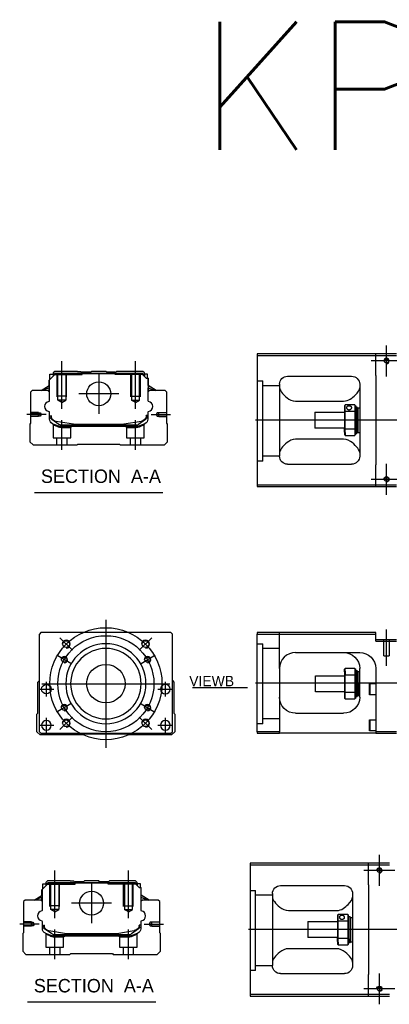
# Model space of a CAD drawing. Header units: millimetres. Extents: x -386 to 3135, y -1989 to 860.
# Tile 548 of 596: x 1393 to 1624, y -435 to 181. Entities that reach past the tile are written whole.
import ezdxf
from ezdxf.lldxf.tags import DXFTag

# ---------------------------------------------------------------- set-up
doc = ezdxf.new("R2010")
doc.units = ezdxf.units.MM
doc.layers.get('0').update_dxf_attribs({"linetype": 'CONTINUOUS'})
doc.styles.add('CHN', font='txt')
doc.styles.add('DIM-7', font='SIMPLEX.shx', dxfattribs={"width": 0.7, "bigfont": 'chineset.shx'})
doc.styles.get("Standard").update_dxf_attribs({"font": 'txt.shx', "height": 0.5})
tags = doc.linetypes.add('DASHED', pattern=[25.72, 12.86, -12.86]).pattern_tags.tags
tags[6:7] = [DXFTag(74, 4), DXFTag(75, 0), DXFTag(340, '0'), DXFTag(46, 0.0), DXFTag(50, 0.0), DXFTag(44, 0.0), DXFTag(45, 0.0)]
tags[4:5] = [DXFTag(74, 4), DXFTag(75, 0), DXFTag(340, '0'), DXFTag(46, 0.0), DXFTag(50, 0.0), DXFTag(44, 0.0), DXFTag(45, 0.0)]
doc.dimstyles.new('CNS', dxfattribs={"dimtxt": 3.5, "dimasz": 2.5, "dimexe": 1, "dimexo": 1, "dimgap": 1, "dimtad": 1, "dimdsep": 46, "dimtxsty": 'DIM-7', "dimcen": 0.09, "dimclrd": 4, "dimclre": 4, "dimclrt": 1, "dimadec": 0, "dimazin": 0, "dimtfac": 1, "dimtmove": 0, "dimatfit": 3, "dimfxl": 0, "dimtvp": 0.971429, "dimtolj": 1, "dimarcsym": 0})

msp = doc.modelspace()

# ---------------------------------------------------------------- linework, layer by layer
at = {"ltscale": 0.2}
for p, q in [((1622, -42.2), (1622, -22.9)), ((1419.36, -62.44), (1419.36, -32.62)), ((1465.36, -62.44), (1465.36, -32.62)), ((1631.65, -32.55), (1612.35, -32.55)), ((1442.36, -40.55), (1442.36, -65.5)), ((1454.84, -53.03), (1429.89, -53.03)), ((1409.64, -66.03), (1397.5, -66.03)), ((1475.08, -66.03), (1487.23, -66.03)), ((1419.41, -88.03), (1419.41, -69.53)), ((1465.31, -88.03), (1465.31, -69.53)), ((1622, -116.2), (1622, -96.9)), ((1631.65, -106.55), (1612.35, -106.55)), ((1622, -223.11), (1622, -200.28)), ((1425.98, -213.34), (1418.2, -205.56)), ((1467.7, -213.34), (1475.47, -205.56)), ((1425.98, -255.06), (1418.2, -262.83)), ((1467.7, -255.06), (1475.47, -262.83)), ((1617.56, -360.55), (1617.56, -341.25)), ((1414.92, -380.8), (1414.92, -350.97)), ((1460.92, -380.8), (1460.92, -350.97)), ((1627.21, -350.9), (1607.91, -350.9)), ((1437.92, -358.91), (1437.92, -383.86)), ((1450.4, -371.38), (1425.45, -371.38)), ((1405.2, -384.38), (1393.06, -384.38)), ((1470.64, -384.38), (1482.79, -384.38)), ((1414.97, -406.38), (1414.97, -387.88)), ((1460.87, -406.38), (1460.87, -387.88)), ((1617.56, -434.55), (1617.56, -415.25)), ((1627.21, -424.9), (1607.91, -424.9))]:
    msp.add_line(p, q, dxfattribs=at)
at = {"linetype": 'Continuous'}
for p, q in [((1615.25, -28.05), (1541.25, -28.05)), ((1541.25, -28.05), (1541.25, -110.05)), ((1541.25, -29.05), (1615.25, -29.05)), ((1615.25, -29.05), (1615.25, -28.05)), ((1628.25, -28.05), (1615.25, -28.05)), ((1615.25, -29.05), (1628.25, -29.05)), ((1615.25, -41.55), (1615.25, -29.05)), ((1411.48, -44.48), (1415.38, -40.58)), ((1411.88, -40.88), (1413.88, -40.88)), ((1411.88, -44.08), (1411.88, -40.88)), ((1414.88, -39.03), (1413.88, -40.03)), ((1413.88, -40.03), (1413.88, -40.88)), ((1413.88, -40.88), (1413.88, -42.08)), ((1414.38, -41.03), (1413.88, -41.03)), ((1414.38, -40.94), (1415.25, -40.08)), ((1414.38, -41.58), (1414.38, -40.94)), ((1414.61, -41.04), (1414.38, -40.94)), ((1414.61, -41.04), (1415.34, -40.31)), ((1414.61, -41.35), (1414.61, -41.04)), ((1429.06, -39.03), (1414.88, -39.03)), ((1415.25, -40.08), (1469.48, -40.08)), ((1415.34, -40.31), (1415.25, -40.08)), ((1415.34, -40.31), (1469.38, -40.31)), ((1469.34, -40.58), (1415.38, -40.58)), ((1429.06, -39.03), (1431.16, -39.03)), ((1431.16, -39.03), (1431.71, -39.58)), ((1431.71, -39.58), (1432.06, -39.58)), ((1437.36, -39.58), (1432.06, -39.58)), ((1432.06, -40.08), (1432.06, -39.58)), ((1437.36, -39.58), (1437.91, -39.03)), ((1446.81, -39.03), (1437.91, -39.03)), ((1447.36, -39.58), (1446.81, -39.03)), ((1452.66, -39.58), (1447.36, -39.58)), ((1452.66, -39.58), (1453.01, -39.58)), ((1452.66, -40.08), (1452.66, -39.58)), ((1453.01, -39.58), (1453.56, -39.03)), ((1453.01, -39.58), (1453.56, -39.03)), ((1455.66, -39.03), (1453.56, -39.03)), ((1453.56, -39.03), (1453.56, -39.03)), ((1469.84, -39.03), (1455.66, -39.03)), ((1472.04, -43.28), (1469.34, -40.58)), ((1469.38, -40.31), (1469.48, -40.08)), ((1470.11, -41.04), (1469.38, -40.31)), ((1470.34, -40.94), (1469.48, -40.08)), ((1470.84, -40.03), (1469.84, -39.03)), ((1470.11, -41.04), (1470.34, -40.94)), ((1470.11, -41.35), (1470.11, -41.04)), ((1470.34, -41.58), (1470.34, -40.94)), ((1470.84, -41.03), (1470.34, -41.03)), ((1470.84, -40.88), (1470.84, -40.03)), ((1472.84, -40.88), (1470.84, -40.88)), ((1470.84, -40.88), (1470.84, -42.08)), ((1472.84, -43.28), (1472.84, -40.88)), ((1472.84, -40.88), (1472.84, -40.88)), ((1560.25, -42.05), (1600.25, -42.05)), ((1615.25, -41.55), (1615.25, -97.55)), ((1406.47, -51.03), (1411.53, -47.9)), ((1411.38, -47.99), (1411.38, -44.58)), ((1411.48, -47.93), (1411.48, -44.48)), ((1411.53, -44.43), (1411.53, -50.53)), ((1472.04, -43.28), (1473.19, -43.28)), ((1473.19, -43.28), (1473.19, -50.53)), ((1473.19, -43.28), (1473.24, -43.28)), ((1478.25, -51.03), (1473.19, -47.9)), ((1473.24, -47.93), (1473.24, -43.28)), ((1473.24, -43.28), (1473.34, -43.28)), ((1473.34, -47.99), (1473.34, -43.28)), ((1478.25, -51.03), (1473.34, -47.99)), ((1555.25, -47.05), (1555.25, -92.05)), ((1605.25, -47.05), (1605.25, -92.05)), ((1400.86, -51.03), (1399.86, -52.03)), ((1399.86, -52.03), (1399.86, -71.48)), ((1410.68, -51.03), (1400.86, -51.03)), ((1411.53, -49.23), (1407.02, -51.03)), ((1411.68, -52.03), (1410.68, -51.03)), ((1411.38, -51.73), (1411.38, -49.29)), ((1411.48, -51.83), (1411.48, -49.25)), ((1411.68, -57.35), (1411.68, -52.03)), ((1474.04, -51.03), (1473.04, -52.03)), ((1473.04, -52.03), (1473.04, -57.35)), ((1473.19, -49.23), (1477.7, -51.03)), ((1473.24, -51.83), (1473.24, -49.25)), ((1473.34, -51.73), (1473.34, -49.29)), ((1483.86, -51.03), (1474.04, -51.03)), ((1484.86, -52.03), (1483.86, -51.03)), ((1484.86, -71.48), (1484.86, -52.03)), ((1565.25, -57.64), (1595.25, -57.64)), ((1595.75, -60.55), (1595.75, -64.14)), ((1602.25, -60.05), (1596.25, -60.05)), ((1596.25, -64), (1596.25, -60.05)), ((1602.25, -60.05), (1602.25, -64)), ((1602.75, -64.14), (1602.75, -60.55)), ((1602.75, -61.3), (1603.45, -61.3)), ((1603.45, -61.3), (1603.75, -61.6)), ((1603.45, -61.3), (1603.45, -75.38)), ((1411.68, -68.96), (1411.68, -64.57)), ((1412.38, -66.68), (1412.38, -67.77)), ((1412.68, -66.68), (1412.68, -67.73)), ((1473.04, -66.68), (1472.04, -66.68)), ((1472.04, -66.68), (1472.04, -67.73)), ((1472.34, -67.77), (1472.34, -66.68)), ((1473.04, -64.57), (1473.04, -68.96)), ((1577.25, -64.55), (1595.75, -64.55)), ((1577.25, -64.55), (1577.25, -74.55)), ((1595.75, -64.14), (1595.75, -74.95)), ((1596.25, -75.09), (1596.25, -64)), ((1596.25, -64), (1602.25, -64)), ((1602.25, -64), (1602.25, -75.09)), ((1602.75, -74.95), (1602.75, -64.14)), ((1603.75, -75.17), (1603.75, -61.6)), ((1603.75, -62.4), (1604.25, -61.9)), ((1604.25, -61.9), (1605.25, -61.9)), ((1604.25, -77.2), (1604.25, -61.9)), ((1399.86, -71.48), (1399.36, -71.98)), ((1399.36, -71.98), (1399.36, -83.03)), ((1413.07, -69.03), (1413, -68.98)), ((1417.49, -72.24), (1413.07, -69.03)), ((1415.75, -70.16), (1426.66, -71.9)), ((1418.37, -72.53), (1466.35, -72.53)), ((1465.85, -73.53), (1418.87, -73.53)), ((1428.31, -72.03), (1456.41, -72.03)), ((1458.06, -71.9), (1468.97, -70.16)), ((1471.65, -69.03), (1467.24, -72.24)), ((1471.19, -71.74), (1467.76, -73.15)), ((1471.72, -68.98), (1471.65, -69.03)), ((1485.36, -71.98), (1484.86, -71.48)), ((1485.36, -83.03), (1485.36, -71.98)), ((1595.75, -74.55), (1577.25, -74.55)), ((1595.75, -76.97), (1595.75, -74.95)), ((1595.75, -76.97), (1595.75, -78.55)), ((1602.25, -75.09), (1596.25, -75.09)), ((1596.25, -77.32), (1596.25, -75.09)), ((1596.25, -77.32), (1596.25, -79.05)), ((1596.25, -79.05), (1602.25, -79.05)), ((1602.25, -75.09), (1602.25, -77.32)), ((1602.25, -77.32), (1602.25, -79.05)), ((1602.75, -78.55), (1602.75, -74.95)), ((1603.45, -77.8), (1602.75, -77.8)), ((1603.45, -77.8), (1603.45, -75.38)), ((1603.75, -77.5), (1603.45, -77.8)), ((1603.75, -75.17), (1603.75, -77.5)), ((1603.75, -76.7), (1604.25, -77.2)), ((1604.25, -77.2), (1605.25, -77.2)), ((1399.36, -83.03), (1401.36, -85.03)), ((1401.36, -85.03), (1428.86, -85.03)), ((1428.86, -85.03), (1429.36, -84.53)), ((1429.36, -84.53), (1455.36, -84.53)), ((1455.36, -84.53), (1455.86, -85.03)), ((1455.86, -85.03), (1483.36, -85.03)), ((1483.36, -85.03), (1485.36, -83.03)), ((1595.25, -81.45), (1565.25, -81.45)), ((1560.25, -97.05), (1600.25, -97.05)), ((1615.25, -110.05), (1615.25, -97.55)), ((1541.25, -110.05), (1541.25, -111.05)), ((1615.25, -110.05), (1541.25, -110.05)), ((1615.25, -111.05), (1615.25, -110.05)), ((1628.25, -110.05), (1615.25, -110.05)), ((1541.25, -111.05), (1615.25, -111.05)), ((1615.25, -111.05), (1628.25, -111.05)), ((1406.34, -202.2), (1405.34, -203.2)), ((1474.84, -202.2), (1406.34, -202.2)), ((1487.34, -202.2), (1474.84, -202.2)), ((1488.34, -203.2), (1487.34, -202.2)), ((1541.25, -202.2), (1541.25, -203.2)), ((1615.25, -202.2), (1541.25, -202.2)), ((1615.25, -203.2), (1615.25, -202.2)), ((1405.34, -264.2), (1405.34, -203.2)), ((1488.34, -264.2), (1488.34, -203.2)), ((1541.25, -203.2), (1615.25, -203.2)), ((1541.25, -264.2), (1541.25, -203.2)), ((1615.25, -207.7), (1615.25, -203.2)), ((1628.25, -206.7), (1615.25, -206.7)), ((1615.25, -207.7), (1628.25, -207.7)), ((1565.25, -214.7), (1605.25, -214.7)), ((1555.25, -224.7), (1555.25, -264.2)), ((1595.75, -226.77), (1595.75, -225.2)), ((1595.75, -226.77), (1595.75, -228.79)), ((1602.25, -224.7), (1596.25, -224.7)), ((1596.25, -226.42), (1596.25, -224.7)), ((1596.25, -226.42), (1596.25, -228.65)), ((1602.25, -224.7), (1602.25, -226.42)), ((1602.25, -226.42), (1602.25, -228.65)), ((1602.75, -228.79), (1602.75, -225.2)), ((1602.75, -225.95), (1603.45, -225.95)), ((1603.45, -225.95), (1603.75, -226.25)), ((1603.45, -228.36), (1603.45, -225.95)), ((1603.75, -226.25), (1603.75, -228.58)), ((1603.75, -227.05), (1604.25, -226.55)), ((1604.25, -226.55), (1605.25, -226.55)), ((1604.25, -234.2), (1604.25, -226.55)), ((1605.25, -242.7), (1605.25, -224.7)), ((1615.25, -224.7), (1615.25, -264.2)), ((1404.34, -233.2), (1405.34, -232.2)), ((1404.34, -252.65), (1404.34, -233.2)), ((1488.34, -232.2), (1489.34, -233.2)), ((1489.34, -233.2), (1489.34, -252.65)), ((1577.75, -229.2), (1595.75, -229.2)), ((1577.75, -234.2), (1577.75, -229.2)), ((1595.75, -228.79), (1595.75, -239.61)), ((1596.25, -239.74), (1596.25, -228.65)), ((1596.25, -228.65), (1602.25, -228.65)), ((1602.25, -228.65), (1602.25, -239.74)), ((1602.75, -239.61), (1602.75, -228.79)), ((1603.45, -228.36), (1603.45, -242.45)), ((1603.75, -242.15), (1603.75, -228.58)), ((1577.75, -239.2), (1577.75, -234.2)), ((1595.75, -239.2), (1577.75, -239.2)), ((1595.75, -239.61), (1595.75, -243.2)), ((1596.25, -243.7), (1596.25, -239.74)), ((1602.25, -239.74), (1596.25, -239.74)), ((1602.25, -239.74), (1602.25, -243.7)), ((1602.75, -243.2), (1602.75, -239.61)), ((1604.25, -234.2), (1604.25, -241.85)), ((1611.25, -234.38), (1611.5, -234.13)), ((1611.25, -234.38), (1611.25, -237.63)), ((1611.25, -237.63), (1611.25, -240.88)), ((1611.5, -234.13), (1615.25, -234.13)), ((1611.5, -234.13), (1611.5, -237.63)), ((1611.5, -237.63), (1611.5, -241.13)), ((1596.25, -243.7), (1602.25, -243.7)), ((1603.45, -242.45), (1602.75, -242.45)), ((1603.75, -242.15), (1603.45, -242.45)), ((1604.25, -241.85), (1603.75, -241.35)), ((1605.25, -241.85), (1604.25, -241.85)), ((1611.5, -241.13), (1611.25, -240.88)), ((1615.25, -241.13), (1611.5, -241.13)), ((1403.84, -253.15), (1404.34, -252.65)), ((1403.84, -264.2), (1403.84, -253.15)), ((1489.34, -252.65), (1489.84, -253.15)), ((1489.84, -253.15), (1489.84, -264.2)), ((1565.25, -252.7), (1595.25, -252.7)), ((1611.25, -256.95), (1611.5, -256.7)), ((1611.25, -256.95), (1611.25, -260.2)), ((1611.5, -256.7), (1615.25, -256.7)), ((1611.5, -256.7), (1611.5, -260.2)), ((1405.84, -266.2), (1403.84, -264.2)), ((1405.34, -264.2), (1406.34, -265.2)), ((1487.34, -265.2), (1488.34, -264.2)), ((1489.84, -264.2), (1487.84, -266.2)), ((1541.25, -264.2), (1541.25, -265.2)), ((1555.25, -264.2), (1541.25, -264.2)), ((1555.25, -265.2), (1555.25, -264.2)), ((1611.25, -260.2), (1611.25, -263.45)), ((1611.5, -263.7), (1611.25, -263.45)), ((1611.5, -260.2), (1611.5, -263.7)), ((1615.25, -263.7), (1611.5, -263.7)), ((1615.25, -264.2), (1615.25, -265.2)), ((1628.25, -264.2), (1615.25, -264.2)), ((1433.34, -266.2), (1405.84, -266.2)), ((1406.34, -265.2), (1487.34, -265.2)), ((1433.84, -265.7), (1433.34, -266.2)), ((1459.84, -265.7), (1433.84, -265.7)), ((1460.34, -266.2), (1459.84, -265.7)), ((1487.84, -266.2), (1460.34, -266.2)), ((1541.25, -265.2), (1555.25, -265.2)), ((1615.25, -265.2), (1555.25, -265.2)), ((1615.25, -265.2), (1628.25, -265.2)), ((1610.81, -346.4), (1536.81, -346.4)), ((1536.81, -346.4), (1536.81, -428.4)), ((1536.81, -347.4), (1610.81, -347.4)), ((1610.81, -347.4), (1610.81, -346.4)), ((1623.81, -346.4), (1610.81, -346.4)), ((1610.81, -347.4), (1623.81, -347.4)), ((1610.81, -359.9), (1610.81, -347.4)), ((1406.94, -366.34), (1406.94, -362.93)), ((1407.04, -362.83), (1410.94, -358.93)), ((1407.04, -366.28), (1407.04, -362.83)), ((1407.09, -362.78), (1407.09, -368.88)), ((1407.44, -359.23), (1409.44, -359.23)), ((1407.44, -362.43), (1407.44, -359.23)), ((1410.44, -357.38), (1409.44, -358.38)), ((1409.44, -358.38), (1409.44, -359.23)), ((1409.44, -359.23), (1409.44, -360.43)), ((1409.94, -359.38), (1409.44, -359.38)), ((1409.94, -359.3), (1410.8, -358.43)), ((1409.94, -359.93), (1409.94, -359.3)), ((1410.17, -359.39), (1409.94, -359.3)), ((1410.17, -359.39), (1410.9, -358.66)), ((1410.17, -359.7), (1410.17, -359.39)), ((1424.62, -357.38), (1410.44, -357.38)), ((1410.8, -358.43), (1465.04, -358.43)), ((1410.9, -358.66), (1410.8, -358.43)), ((1410.9, -358.66), (1464.94, -358.66)), ((1464.9, -358.93), (1410.94, -358.93)), ((1424.62, -357.38), (1426.72, -357.38)), ((1426.72, -357.38), (1427.27, -357.93)), ((1427.27, -357.93), (1427.62, -357.93)), ((1432.92, -357.93), (1427.62, -357.93)), ((1427.62, -358.43), (1427.62, -357.93)), ((1432.92, -357.93), (1433.47, -357.38)), ((1442.37, -357.38), (1433.47, -357.38)), ((1442.92, -357.93), (1442.37, -357.38)), ((1448.22, -357.93), (1442.92, -357.93)), ((1448.22, -357.93), (1448.57, -357.93)), ((1448.22, -358.43), (1448.22, -357.93)), ((1448.57, -357.93), (1449.12, -357.38)), ((1448.57, -357.93), (1449.12, -357.38)), ((1451.22, -357.38), (1449.12, -357.38)), ((1449.12, -357.38), (1449.12, -357.38)), ((1465.4, -357.38), (1451.22, -357.38)), ((1467.6, -361.63), (1464.9, -358.93)), ((1464.94, -358.66), (1465.04, -358.43)), ((1465.67, -359.39), (1464.94, -358.66)), ((1465.9, -359.3), (1465.04, -358.43)), ((1466.4, -358.38), (1465.4, -357.38)), ((1465.67, -359.39), (1465.9, -359.3)), ((1465.67, -359.7), (1465.67, -359.39)), ((1465.9, -359.93), (1465.9, -359.3)), ((1466.4, -359.38), (1465.9, -359.38)), ((1466.4, -359.23), (1466.4, -358.38)), ((1468.4, -359.23), (1466.4, -359.23)), ((1466.4, -359.23), (1466.4, -360.43)), ((1467.6, -361.63), (1468.75, -361.63)), ((1468.4, -361.63), (1468.4, -359.23)), ((1468.4, -359.23), (1468.4, -359.23)), ((1468.75, -361.63), (1468.75, -368.88)), ((1468.75, -361.63), (1468.8, -361.63)), ((1468.8, -366.28), (1468.8, -361.63)), ((1468.8, -361.63), (1468.9, -361.63)), ((1468.9, -366.34), (1468.9, -361.63)), ((1555.81, -360.4), (1595.81, -360.4)), ((1610.81, -359.9), (1610.81, -415.9)), ((1402.03, -369.38), (1407.09, -366.25)), ((1407.09, -367.59), (1402.58, -369.38)), ((1406.94, -370.08), (1406.94, -367.65)), ((1407.04, -370.18), (1407.04, -367.61)), ((1473.81, -369.38), (1468.75, -366.25)), ((1468.75, -367.59), (1473.26, -369.38)), ((1468.8, -370.18), (1468.8, -367.61)), ((1473.81, -369.38), (1468.9, -366.34)), ((1468.9, -370.08), (1468.9, -367.65)), ((1550.81, -365.4), (1550.81, -410.4)), ((1600.81, -365.4), (1600.81, -410.4)), ((1396.42, -369.38), (1395.42, -370.38)), ((1395.42, -370.38), (1395.42, -389.83)), ((1406.24, -369.38), (1396.42, -369.38)), ((1407.24, -370.38), (1406.24, -369.38)), ((1407.24, -375.7), (1407.24, -370.38)), ((1469.6, -369.38), (1468.6, -370.38)), ((1468.6, -370.38), (1468.6, -375.7)), ((1479.42, -369.38), (1469.6, -369.38)), ((1480.42, -370.38), (1479.42, -369.38)), ((1480.42, -389.83), (1480.42, -370.38)), ((1560.81, -375.99), (1590.81, -375.99)), ((1591.31, -378.9), (1591.31, -382.49)), ((1597.81, -378.4), (1591.81, -378.4)), ((1591.81, -382.35), (1591.81, -378.4)), ((1597.81, -378.4), (1597.81, -382.35)), ((1598.31, -382.49), (1598.31, -378.9)), ((1598.31, -379.65), (1599.01, -379.65)), ((1599.01, -379.65), (1599.31, -379.95)), ((1599.01, -379.65), (1599.01, -393.73)), ((1599.31, -393.52), (1599.31, -379.95)), ((1599.31, -380.75), (1599.81, -380.25)), ((1599.81, -380.25), (1600.81, -380.25)), ((1599.81, -395.55), (1599.81, -380.25)), ((1407.24, -387.32), (1407.24, -382.93)), ((1407.94, -385.04), (1407.94, -386.12)), ((1408.24, -385.04), (1408.24, -386.08)), ((1408.63, -387.38), (1408.56, -387.33)), ((1413.05, -390.6), (1408.63, -387.38)), ((1467.21, -387.38), (1462.8, -390.6)), ((1467.28, -387.33), (1467.21, -387.38)), ((1468.6, -385.04), (1467.6, -385.04)), ((1467.6, -385.04), (1467.6, -386.08)), ((1467.9, -386.12), (1467.9, -385.04)), ((1468.6, -382.93), (1468.6, -387.32)), ((1572.81, -382.9), (1591.31, -382.9)), ((1572.81, -382.9), (1572.81, -392.9)), ((1591.31, -382.49), (1591.31, -393.31)), ((1591.81, -393.45), (1591.81, -382.35)), ((1591.81, -382.35), (1597.81, -382.35)), ((1597.81, -382.35), (1597.81, -393.45)), ((1598.31, -393.31), (1598.31, -382.49)), ((1395.42, -389.83), (1394.92, -390.33)), ((1394.92, -390.33), (1394.92, -401.38)), ((1411.31, -388.51), (1422.22, -390.25)), ((1413.93, -390.88), (1461.91, -390.88)), ((1461.41, -391.88), (1414.43, -391.88)), ((1423.87, -390.38), (1451.97, -390.38)), ((1453.62, -390.25), (1464.53, -388.51)), ((1466.75, -390.09), (1463.32, -391.51)), ((1480.92, -390.33), (1480.42, -389.83)), ((1480.92, -401.38), (1480.92, -390.33)), ((1591.31, -392.9), (1572.81, -392.9)), ((1591.31, -395.32), (1591.31, -393.31)), ((1597.81, -393.45), (1591.81, -393.45)), ((1591.81, -395.68), (1591.81, -393.45)), ((1597.81, -393.45), (1597.81, -395.68)), ((1598.31, -396.9), (1598.31, -393.31)), ((1599.01, -396.15), (1599.01, -393.73)), ((1599.31, -393.52), (1599.31, -395.85)), ((1590.81, -399.81), (1560.81, -399.81)), ((1591.31, -395.32), (1591.31, -396.9)), ((1591.81, -395.68), (1591.81, -397.4)), ((1591.81, -397.4), (1597.81, -397.4)), ((1597.81, -395.68), (1597.81, -397.4)), ((1599.01, -396.15), (1598.31, -396.15)), ((1599.31, -395.85), (1599.01, -396.15)), ((1599.31, -395.05), (1599.81, -395.55)), ((1599.81, -395.55), (1600.81, -395.55)), ((1394.92, -401.38), (1396.92, -403.38)), ((1396.92, -403.38), (1424.42, -403.38)), ((1424.42, -403.38), (1424.92, -402.88)), ((1424.92, -402.88), (1450.92, -402.88)), ((1450.92, -402.88), (1451.42, -403.38)), ((1451.42, -403.38), (1478.92, -403.38)), ((1478.92, -403.38), (1480.92, -401.38)), ((1555.81, -415.4), (1595.81, -415.4)), ((1610.81, -428.4), (1610.81, -415.9)), ((1536.81, -428.4), (1536.81, -429.4)), ((1610.81, -428.4), (1536.81, -428.4)), ((1536.81, -429.4), (1610.81, -429.4)), ((1610.81, -429.4), (1610.81, -428.4)), ((1623.81, -428.4), (1610.81, -428.4)), ((1610.81, -429.4), (1623.81, -429.4))]:
    msp.add_line(p, q, dxfattribs=at)
at = {"linetype": 'DASHED'}
for p, q in [((1414.38, -41.03), (1432.06, -41.03)), ((1431.71, -41.03), (1431.71, -39.58)), ((1432.06, -41.03), (1432.06, -40.08)), ((1452.66, -41.03), (1452.66, -40.08)), ((1470.34, -41.03), (1452.66, -41.03)), ((1453.01, -41.03), (1453.01, -39.58)), ((1470.84, -41.03), (1470.84, -40.88)), ((1472.84, -43.03), (1472.84, -43.03)), ((1473.41, -48.03), (1473.41, -48.03)), ((1413.86, -72.2), (1413.86, -80.53)), ((1424.86, -74.03), (1425.36, -73.53)), ((1459.31, -73.53), (1459.81, -74.03)), ((1470.81, -80.53), (1470.81, -72.23)), ((1418.91, -74.03), (1424.86, -74.03)), ((1424.86, -80.53), (1424.86, -74.03)), ((1459.81, -74.03), (1459.81, -80.53)), ((1459.81, -74.03), (1465.81, -74.03)), ((1413.86, -80.53), (1419.36, -80.53)), ((1416.06, -80.53), (1416.06, -85.03)), ((1419.36, -80.53), (1424.86, -80.53)), ((1422.66, -85.03), (1422.66, -80.53)), ((1459.81, -80.53), (1470.81, -80.53)), ((1462.01, -80.53), (1462.01, -85.03)), ((1468.61, -85.03), (1468.61, -80.53)), ((1544.75, -95.06), (1541.25, -95.06)), ((1620.35, -216.7), (1620.35, -206.7)), ((1623.65, -206.7), (1623.65, -216.7)), ((1620.35, -216.7), (1623.65, -216.7)), ((1544.75, -259.2), (1541.25, -259.2)), ((1409.94, -359.38), (1427.62, -359.38)), ((1427.27, -359.38), (1427.27, -357.93)), ((1427.62, -359.38), (1427.62, -358.43)), ((1448.22, -359.38), (1448.22, -358.43)), ((1465.9, -359.38), (1448.22, -359.38)), ((1448.57, -359.38), (1448.57, -357.93)), ((1466.4, -359.38), (1466.4, -359.23)), ((1468.4, -361.38), (1468.4, -361.38)), ((1468.97, -366.38), (1468.97, -366.38)), ((1409.42, -390.56), (1409.42, -398.88)), ((1414.47, -392.38), (1420.42, -392.38)), ((1420.42, -392.38), (1420.92, -391.88)), ((1420.42, -398.88), (1420.42, -392.38)), ((1454.87, -391.88), (1455.37, -392.38)), ((1455.37, -392.38), (1455.37, -398.88)), ((1455.37, -392.38), (1461.37, -392.38)), ((1466.37, -398.88), (1466.37, -390.58)), ((1409.42, -398.88), (1414.92, -398.88)), ((1411.62, -398.88), (1411.62, -403.38)), ((1414.92, -398.88), (1420.42, -398.88)), ((1418.22, -403.38), (1418.22, -398.88)), ((1455.37, -398.88), (1466.37, -398.88)), ((1457.57, -398.88), (1457.57, -403.38)), ((1464.17, -403.38), (1464.17, -398.88)), ((1540.31, -413.42), (1536.81, -413.42))]:
    msp.add_line(p, q, dxfattribs=at)
at = {"linetype": 'DASHED', "ltscale": 0.1}
for p, q in [((1416.36, -55.03), (1416.36, -41.03)), ((1416.86, -57.03), (1416.86, -41.03)), ((1421.86, -41.03), (1421.86, -57.03)), ((1422.36, -55.03), (1422.36, -41.03)), ((1462.36, -55.03), (1462.36, -41.03)), ((1462.86, -41.03), (1462.86, -57.03)), ((1467.86, -57.03), (1467.86, -41.03)), ((1468.36, -55.03), (1468.36, -41.03)), ((1422.36, -54.58), (1416.36, -54.58)), ((1462.36, -54.58), (1468.36, -54.58)), ((1421.86, -57.03), (1416.86, -57.03)), ((1419.36, -58.47), (1416.86, -57.03)), ((1419.36, -58.47), (1421.86, -57.03)), ((1462.86, -57.03), (1467.86, -57.03)), ((1465.36, -58.47), (1462.86, -57.03)), ((1465.36, -58.47), (1467.86, -57.03)), ((1404.86, -64.73), (1399.86, -64.73)), ((1399.86, -64.95), (1405.86, -64.95)), ((1405.86, -67.1), (1399.86, -67.1)), ((1404.86, -67.33), (1399.86, -67.33)), ((1404.86, -67.33), (1404.86, -64.73)), ((1405.86, -64.95), (1406.5, -66.03)), ((1405.86, -67.1), (1405.86, -64.95)), ((1406.5, -66.03), (1405.86, -67.1)), ((1478.87, -64.95), (1478.22, -66.03)), ((1478.22, -66.03), (1478.87, -67.1)), ((1484.86, -64.95), (1478.87, -64.95)), ((1478.87, -67.1), (1478.87, -64.95)), ((1478.87, -67.1), (1484.86, -67.1)), ((1479.86, -67.33), (1479.86, -64.73)), ((1479.86, -64.73), (1484.86, -64.73)), ((1479.86, -67.33), (1484.86, -67.33)), ((1411.92, -373.38), (1411.92, -359.38)), ((1412.42, -375.38), (1412.42, -359.38)), ((1417.42, -359.38), (1417.42, -375.38)), ((1417.92, -373.38), (1417.92, -359.38)), ((1457.92, -373.38), (1457.92, -359.38)), ((1458.42, -359.38), (1458.42, -375.38)), ((1463.42, -375.38), (1463.42, -359.38)), ((1463.92, -373.38), (1463.92, -359.38)), ((1417.92, -372.93), (1411.92, -372.93)), ((1457.92, -372.93), (1463.92, -372.93)), ((1417.42, -375.38), (1412.42, -375.38)), ((1414.92, -376.83), (1412.42, -375.38)), ((1414.92, -376.83), (1417.42, -375.38)), ((1458.42, -375.38), (1463.42, -375.38)), ((1460.92, -376.83), (1458.42, -375.38)), ((1460.92, -376.83), (1463.42, -375.38)), ((1400.42, -383.08), (1395.42, -383.08)), ((1395.42, -383.31), (1401.42, -383.31)), ((1401.42, -385.46), (1395.42, -385.46)), ((1400.42, -385.68), (1395.42, -385.68)), ((1400.42, -385.68), (1400.42, -383.08)), ((1401.42, -383.31), (1402.06, -384.38)), ((1401.42, -385.46), (1401.42, -383.31)), ((1402.06, -384.38), (1401.42, -385.46)), ((1474.42, -383.31), (1473.78, -384.38)), ((1473.78, -384.38), (1474.42, -385.46)), ((1480.42, -383.31), (1474.42, -383.31)), ((1474.42, -385.46), (1474.42, -383.31)), ((1474.42, -385.46), (1480.42, -385.46)), ((1475.42, -385.68), (1475.42, -383.08)), ((1475.42, -383.08), (1480.42, -383.08)), ((1475.42, -385.68), (1480.42, -385.68))]:
    msp.add_line(p, q, dxfattribs=at)
at = {"linetype": 'DASHED', "ltscale": 0.3}
for p, q in [((1541.25, -45.06), (1544.75, -45.06)), ((1544.75, -95.06), (1544.75, -45.06)), ((1555.25, -48.06), (1544.75, -48.06)), ((1555.25, -92.06), (1544.75, -92.06)), ((1555.25, -224.7), (1555.25, -202.2)), ((1541.25, -209.2), (1544.75, -209.2)), ((1544.75, -259.2), (1544.75, -209.2)), ((1555.25, -212.2), (1544.75, -212.2)), ((1555.25, -256.2), (1544.75, -256.2)), ((1536.81, -363.42), (1540.31, -363.42)), ((1540.31, -413.42), (1540.31, -363.42)), ((1550.81, -366.42), (1540.31, -366.42)), ((1550.81, -410.42), (1540.31, -410.42))]:
    msp.add_line(p, q, dxfattribs=at)
for p, q in [((1982.25, -69.59), (1540.25, -69.55)), ((1402.35, -114.66), (1482.39, -114.66)), ((1540.25, -233.7), (1982.25, -233.7)), ((2077.81, -387.94), (1535.81, -387.9)), ((1397.91, -433.01), (1477.95, -433.01))]:
    msp.add_line(p, q)
at = {"ltscale": 0.3}
for p, q in [((1446.84, -194.2), (1446.84, -274.2)), ((1406.84, -234.2), (1486.84, -234.2))]:
    msp.add_line(p, q, dxfattribs=at)
at = {"ltscale": 0.1}
for p, q in [((1424.88, -221.52), (1416.83, -216.87)), ((1468.79, -221.52), (1476.84, -216.87)), ((1409.72, -242.28), (1409.72, -232.98)), ((1483.95, -242.28), (1483.95, -232.98)), ((1405.07, -237.63), (1414.37, -237.63)), ((1479.3, -237.63), (1488.6, -237.63)), ((1424.88, -246.87), (1416.83, -251.52)), ((1468.79, -246.87), (1476.84, -251.52)), ((1409.72, -264.85), (1409.72, -255.55)), ((1483.95, -264.85), (1483.95, -255.55)), ((1405.07, -260.2), (1414.37, -260.2)), ((1479.3, -260.2), (1488.6, -260.2))]:
    msp.add_line(p, q, dxfattribs=at)
for centre in [(1622, -32.55), (1622, -106.55), (1617.56, -350.9), (1617.56, -424.9)]:
    msp.add_circle(centre, 1.25)
at = {"linetype": 'Continuous'}
for centre, radius in [((1442.36, -53.03), 7.47), ((1422.09, -209.45), 2.1), ((1471.59, -209.45), 2.1), ((1420.86, -219.2), 1.65), ((1472.82, -219.2), 1.65), ((1446.84, -234.2), 12), ((1409.72, -237.63), 3), ((1420.86, -249.2), 1.65), ((1472.82, -249.2), 1.65), ((1422.09, -258.95), 2.1), ((1471.59, -258.95), 2.1), ((1437.92, -371.38), 7.47)]:
    msp.add_circle(centre, radius, dxfattribs=at)
at = {"ltscale": 0.3}
for radius in [35, 30]:
    msp.add_circle((1446.84, -234.2), radius, dxfattribs=at)
at = {"linetype": 'Continuous', "extrusion": (0, 0, -1)}
for centre, radius in [((-1446.84, -234.2), 25), ((-1446.84, -234.2), 22), ((-1483.95, -237.63), 3), ((-1409.72, -260.2), 3), ((-1483.95, -260.2), 3)]:
    msp.add_circle(centre, radius, dxfattribs=at)
at = {"linetype": 'Continuous'}
for centre, radius, start, end in [((1622, -32.55), 1.65, 270, 180), ((1411.18, -57.35), 0.5, 285.1919, 0), ((1473.54, -57.35), 0.5, 180, 254.8081), ((1411.18, -64.57), 0.5, 0, 74.8081), ((1468.34, -66.21), 4, 337.66777, 353.16805), ((1468.34, -66.21), 3.77, 349.0413, 352.7469), ((1473.54, -64.57), 0.5, 105.1919, 180), ((1416.38, -66.21), 4, 202.33165, 260.9414), ((1428.31, -61.53), 10.5, 260.9414, 270), ((1456.41, -61.53), 10.5, 270, 279.0586), ((1466.35, -71.03), 1.5, 270, 306.02737), ((1565.25, -224.7), 10, 90, 180), ((1617.56, -350.9), 1.65, 270, 180), ((1406.74, -375.7), 0.5, 285.1919, 0), ((1469.1, -375.7), 0.5, 180, 254.8081), ((1406.74, -382.93), 0.5, 0, 74.8081), ((1411.94, -384.56), 4, 202.33165, 260.9414), ((1463.9, -384.56), 4, 337.66777, 353.16805), ((1463.9, -384.56), 3.77, 349.0413, 352.7469), ((1469.1, -382.93), 0.5, 105.1919, 180), ((1423.87, -379.88), 10.5, 260.9414, 270), ((1451.97, -379.88), 10.5, 270, 279.0586), ((1461.91, -389.38), 1.5, 270, 306.02737)]:
    msp.add_arc(centre, radius, start, end, dxfattribs=at)
at = {"linetype": 'Continuous', "extrusion": (-6.12303e-17, 0, -1)}
for centre, radius, start, end in [((-1560.25, -47.05), 5, 0, 90), ((-1600.25, -47.05), 5, 90, 180), ((-1560.25, -92.05), 5, 270, 0), ((-1600.25, -92.05), 5, 180, 270), ((-1622, -106.55), 1.65, 0, 270), ((-1555.81, -365.4), 5, 0, 90), ((-1595.81, -365.4), 5, 90, 180), ((-1555.81, -410.4), 5, 270, 0), ((-1595.81, -410.4), 5, 180, 270), ((-1617.56, -424.9), 1.65, 0, 270)]:
    msp.add_arc(centre, radius, start, end, dxfattribs=at)
for centre, radius, start, end in [((1411.8, -60.96), 3.17, 98.93711, 261.06289), ((1472.92, -60.96), 3.17, 278.93711, 81.06289), ((1422.09, -209.45), 2.5, 270, 180), ((1471.59, -209.45), 2.5, 270, 180), ((1420.86, -219.2), 2, 270, 180), ((1472.82, -219.2), 2, 270, 180), ((1420.86, -249.2), 2, 270, 180), ((1472.82, -249.2), 2, 270, 180), ((1422.09, -258.95), 2.5, 270, 180), ((1471.59, -258.95), 2.5, 270, 180), ((1407.36, -379.31), 3.17, 98.93711, 261.06289), ((1468.48, -379.31), 3.17, 278.93711, 81.06289)]:
    msp.add_arc(centre, radius, start, end)
at = {"linetype": 'Continuous', "extrusion": (0, 0, -1)}
for centre, radius, start, end in [((-1416.38, -66.21), 4, 337.66777, 353.16805), ((-1416.38, -66.21), 3.77, 349.0413, 352.7469), ((-1414.68, -68.96), 3, 292.43265, 0), ((-1413.88, -67.77), 1.5, 306.02737, 0), ((-1418.87, -68.53), 5, 270, 292.43265), ((-1418.37, -71.03), 1.5, 270, 306.02737), ((-1465.85, -68.53), 5, 247.56735, 270), ((-1468.34, -66.21), 4, 202.33165, 260.9414), ((-1470.04, -68.96), 3, 180, 247.56735), ((-1470.84, -67.77), 1.5, 180, 233.97263), ((-1595.25, -224.7), 10, 90, 180), ((-1605.25, -224.7), 10, 90, 180), ((-1565.25, -242.7), 10, 270, 0), ((-1595.25, -242.7), 10, 180, 270), ((-1410.24, -387.32), 3, 292.43265, 0), ((-1409.44, -386.12), 1.5, 306.02737, 0), ((-1411.94, -384.56), 4, 337.66777, 353.16805), ((-1411.94, -384.56), 3.77, 349.0413, 352.7469), ((-1463.9, -384.56), 4, 202.33165, 260.9414), ((-1465.6, -387.32), 3, 180, 247.56735), ((-1466.4, -386.12), 1.5, 180, 233.97263), ((-1414.43, -386.88), 5, 270, 292.43265), ((-1413.93, -389.38), 1.5, 270, 306.02737), ((-1461.41, -386.88), 5, 247.56735, 270)]:
    msp.add_arc(centre, radius, start, end, dxfattribs=at)
at = {"linetype": 'Continuous'}
for points, degree in [([(1411.53, -50.53), (1411.53, -51.13)], 1), ([(1411.53, -51.13), (1411.53, -51.88)], 1), ([(1473.19, -50.53), (1473.19, -51.13)], 1), ([(1473.19, -51.13), (1473.19, -51.88)], 1), ([(1555.25, -49.25), (1555.25, -50.01), (1555.72, -50.98), (1556.5, -52.05)], 3), ([(1595.75, -60.55), (1595.92, -60.38), (1596.08, -60.21), (1596.25, -60.05)], 3), ([(1602.25, -60.05), (1602.42, -60.21), (1602.58, -60.38), (1602.75, -60.55)], 3), ([(1596.25, -64), (1596.08, -64.05), (1595.92, -64.09), (1595.75, -64.14)], 3), ([(1602.25, -64), (1602.42, -64.05), (1602.58, -64.09), (1602.75, -64.14)], 3), ([(1596.25, -75.09), (1596.08, -75.05), (1595.92, -75), (1595.75, -74.95)], 3), ([(1596.25, -79.05), (1596.08, -78.88), (1595.92, -78.71), (1595.75, -78.55)], 3), ([(1602.25, -75.09), (1602.42, -75.05), (1602.58, -75), (1602.75, -74.95)], 3), ([(1602.75, -78.55), (1602.58, -78.71), (1602.42, -78.88), (1602.25, -79.05)], 3), ([(1556.5, -87.05), (1555.72, -88.12), (1555.25, -89.09), (1555.25, -89.84)], 3), ([(1605.25, -89.84), (1605.25, -89.09), (1604.79, -88.12), (1604.01, -87.05)], 3), ([(1560.25, -216.04), (1560.22, -216.05), (1560.19, -216.07), (1560.16, -216.09)], 3), ([(1596.25, -224.7), (1596.08, -224.86), (1595.92, -225.03), (1595.75, -225.2)], 3), ([(1602.25, -224.7), (1602.42, -224.86), (1602.58, -225.03), (1602.75, -225.2)], 3), ([(1596.25, -228.65), (1596.08, -228.7), (1595.92, -228.74), (1595.75, -228.79)], 3), ([(1602.75, -228.79), (1602.58, -228.74), (1602.42, -228.7), (1602.25, -228.65)], 3), ([(1596.25, -239.74), (1596.08, -239.7), (1595.92, -239.65), (1595.75, -239.61)], 3), ([(1602.75, -239.61), (1602.58, -239.65), (1602.42, -239.7), (1602.25, -239.74)], 3), ([(1595.75, -243.2), (1595.92, -243.36), (1596.08, -243.53), (1596.25, -243.7)], 3), ([(1602.75, -243.2), (1602.58, -243.36), (1602.42, -243.53), (1602.25, -243.7)], 3), ([(1407.09, -368.88), (1407.09, -369.48)], 1), ([(1468.75, -368.88), (1468.75, -369.48)], 1), ([(1550.81, -367.61), (1550.81, -368.36), (1551.28, -369.33), (1552.06, -370.4)], 3), ([(1407.09, -369.48), (1407.09, -370.23)], 1), ([(1468.75, -369.48), (1468.75, -370.23)], 1), ([(1591.31, -378.9), (1591.48, -378.73), (1591.64, -378.57), (1591.81, -378.4)], 3), ([(1597.81, -378.4), (1597.98, -378.57), (1598.14, -378.73), (1598.31, -378.9)], 3), ([(1591.81, -382.35), (1591.64, -382.4), (1591.48, -382.45), (1591.31, -382.49)], 3), ([(1597.81, -382.35), (1597.98, -382.4), (1598.14, -382.45), (1598.31, -382.49)], 3), ([(1591.81, -393.45), (1591.64, -393.4), (1591.48, -393.35), (1591.31, -393.31)], 3), ([(1597.81, -393.45), (1597.98, -393.4), (1598.14, -393.35), (1598.31, -393.31)], 3), ([(1591.81, -397.4), (1591.64, -397.23), (1591.48, -397.07), (1591.31, -396.9)], 3), ([(1598.31, -396.9), (1598.14, -397.07), (1597.98, -397.23), (1597.81, -397.4)], 3), ([(1552.06, -405.4), (1551.28, -406.47), (1550.81, -407.44), (1550.81, -408.19)], 3), ([(1600.81, -408.19), (1600.81, -407.44), (1600.34, -406.48), (1599.57, -405.4)], 3)]:
    msp.add_open_spline(points, degree=degree, dxfattribs=at)
for points, knots in [([(1556.5, -52.05), (1557.32, -53.18), (1558.45, -54.41), (1561.34, -56.62), (1563.19, -57.64), (1565.25, -57.64)], [0, 0, 0, 0, 0.5, 0.5, 1, 1, 1, 1]), ([(1595.25, -57.64), (1596.77, -57.64), (1598.19, -57.08), (1600.59, -55.62), (1601.58, -54.76), (1604.15, -52.14), (1605.25, -50.42), (1605.25, -49.25)], [0, 0, 0, 0, 0.25, 0.25, 0.5, 0.5, 1, 1, 1, 1]), ([(1600.3, -61.77), (1600.3, -61.64), (1600.27, -61.51), (1600.15, -61.28), (1600.06, -61.17), (1599.83, -60.98), (1599.69, -60.91), (1599.38, -60.78), (1599.2, -60.74), (1598.84, -60.69), (1598.65, -60.68), (1598.29, -60.71), (1598.11, -60.74), (1597.78, -60.83), (1597.62, -60.9), (1597.36, -61.06), (1597.25, -61.16), (1597.09, -61.38), (1597.03, -61.51), (1597.01, -61.68), (1597, -61.72), (1597, -61.77)], [0, 0, 0, 0, 0.106605, 0.106605, 0.21316, 0.21316, 0.320465, 0.320465, 0.42832, 0.42832, 0.535356, 0.535356, 0.641477, 0.641477, 0.748016, 0.748016, 0.855648, 0.855648, 0.963354, 0.963354, 1, 1, 1, 1]), ([(1597, -61.77), (1597, -61.9), (1597.03, -62.03), (1597.15, -62.29), (1597.24, -62.41), (1597.47, -62.64), (1597.61, -62.74), (1597.93, -62.9), (1598.1, -62.95), (1598.46, -63.02), (1598.65, -63.03), (1599.02, -63), (1599.2, -62.96), (1599.53, -62.83), (1599.68, -62.74), (1599.94, -62.54), (1600.05, -62.42), (1600.22, -62.17), (1600.27, -62.04), (1600.3, -61.86), (1600.3, -61.81), (1600.3, -61.77)], [0, 0, 0, 0, 0.106605, 0.106605, 0.21316, 0.21316, 0.320465, 0.320465, 0.42832, 0.42832, 0.535356, 0.535356, 0.641477, 0.641477, 0.748016, 0.748016, 0.855648, 0.855648, 0.963354, 0.963354, 1, 1, 1, 1]), ([(1565.25, -81.45), (1563.19, -81.45), (1561.34, -82.47), (1558.46, -84.67), (1557.32, -85.91), (1556.5, -87.05)], [0, 0, 0, 0, 0.5, 0.5, 1, 1, 1, 1]), ([(1604.01, -87.05), (1603.18, -85.91), (1602.05, -84.68), (1599.17, -82.47), (1597.32, -81.45), (1595.25, -81.45)], [0, 0, 0, 0, 0.5, 0.5, 1, 1, 1, 1]), ([(1555.82, -221.38), (1555.73, -221.64), (1555.59, -222.08), (1555.49, -222.52), (1555.45, -222.7)], [0, 0, 0, 0, 0.596588, 1, 1, 1, 1]), ([(1590.81, -375.99), (1592.33, -375.99), (1593.75, -375.43), (1596.15, -373.98), (1597.14, -373.11), (1599.71, -370.5), (1600.81, -368.78), (1600.81, -367.61)], [0, 0, 0, 0, 0.25, 0.25, 0.5, 0.5, 1, 1, 1, 1]), ([(1552.06, -370.4), (1552.88, -371.54), (1554.01, -372.76), (1556.9, -374.97), (1558.75, -375.99), (1560.81, -375.99)], [0, 0, 0, 0, 0.5, 0.5, 1, 1, 1, 1]), ([(1595.86, -380.12), (1595.86, -379.99), (1595.83, -379.86), (1595.71, -379.63), (1595.62, -379.52), (1595.39, -379.34), (1595.25, -379.26), (1594.94, -379.14), (1594.76, -379.09), (1594.4, -379.04), (1594.21, -379.04), (1593.85, -379.06), (1593.67, -379.09), (1593.34, -379.19), (1593.18, -379.25), (1592.92, -379.42), (1592.81, -379.52), (1592.65, -379.74), (1592.59, -379.86), (1592.56, -380.03), (1592.56, -380.08), (1592.56, -380.12)], [0, 0, 0, 0, 0.106605, 0.106605, 0.21316, 0.21316, 0.320465, 0.320465, 0.42832, 0.42832, 0.535356, 0.535356, 0.641477, 0.641477, 0.748016, 0.748016, 0.855648, 0.855648, 0.963354, 0.963354, 1, 1, 1, 1]), ([(1592.56, -380.12), (1592.56, -380.25), (1592.59, -380.39), (1592.71, -380.64), (1592.8, -380.77), (1593.03, -380.99), (1593.17, -381.09), (1593.48, -381.25), (1593.66, -381.31), (1594.02, -381.38), (1594.21, -381.39), (1594.57, -381.35), (1594.76, -381.31), (1595.09, -381.18), (1595.24, -381.1), (1595.5, -380.9), (1595.61, -380.78), (1595.77, -380.53), (1595.83, -380.39), (1595.86, -380.21), (1595.86, -380.17), (1595.86, -380.12)], [0, 0, 0, 0, 0.106605, 0.106605, 0.21316, 0.21316, 0.320465, 0.320465, 0.42832, 0.42832, 0.535356, 0.535356, 0.641477, 0.641477, 0.748016, 0.748016, 0.855648, 0.855648, 0.963354, 0.963354, 1, 1, 1, 1]), ([(1560.81, -399.81), (1558.75, -399.81), (1556.9, -400.83), (1554.02, -403.03), (1552.88, -404.26), (1552.06, -405.4)], [0, 0, 0, 0, 0.5, 0.5, 1, 1, 1, 1]), ([(1599.57, -405.4), (1598.74, -404.26), (1597.61, -403.04), (1594.73, -400.83), (1592.87, -399.81), (1590.81, -399.81)], [0, 0, 0, 0, 0.5, 0.5, 1, 1, 1, 1])]:
    msp.add_open_spline(points, degree=3, knots=knots, dxfattribs=at)
at = {"linetype": 'DASHED'}
for points, degree in [([(1413.55, -71.74), (1413.86, -72.2)], 1), ([(1416.99, -73.61), (1416.96, -73.15)], 1), ([(1418.87, -73.53), (1418.91, -74.03)], 1), ([(1465.85, -73.53), (1465.84, -73.7), (1465.82, -73.86), (1465.81, -74.03)], 3), ([(1467.76, -73.15), (1467.73, -73.61)], 1), ([(1470.81, -72.23), (1471.12, -71.76)], 1), ([(1409.11, -390.1), (1409.42, -390.56)], 1), ([(1412.55, -391.97), (1412.52, -391.51)], 1), ([(1414.43, -391.88), (1414.47, -392.38)], 1), ([(1461.41, -391.88), (1461.4, -392.05), (1461.38, -392.22), (1461.37, -392.38)], 3), ([(1463.32, -391.51), (1463.29, -391.97)], 1), ([(1466.37, -390.58), (1466.68, -390.12)], 1)]:
    msp.add_open_spline(points, degree=degree, dxfattribs=at)
for points, degree, knots in [([(1413.55, -71.74), (1413.55, -71.74), (1414.48, -72.12), (1415.4, -72.51), (1416.96, -73.15)], 2, [0, 0, 0, 0.5, 0.5, 1, 1, 1]), ([(1413.86, -72.2), (1413.86, -72.2), (1413.86, -72.2), (1414.33, -72.42), (1415.64, -73.01), (1416.52, -73.4), (1416.99, -73.61)], 3, [0, 0, 0, 0, 0.000815, 0.486557, 0.726811, 1, 1, 1, 1]), ([(1416.99, -73.61), (1417.3, -73.73), (1417.9, -73.97), (1418.58, -74.01), (1418.91, -74.03)], 3, [0, 0, 0, 0, 0.515943, 1, 1, 1, 1]), ([(1465.81, -74.03), (1466.14, -74.01), (1466.82, -73.97), (1467.42, -73.73), (1467.73, -73.61)], 3, [0, 0, 0, 0, 0.484584, 1, 1, 1, 1]), ([(1467.73, -73.61), (1468.05, -73.47), (1468.65, -73.2), (1469.4, -72.86), (1470.4, -72.41), (1470.81, -72.23), (1470.81, -72.23)], 3, [0, 0, 0, 0, 0.185898, 0.357233, 0.514425, 1, 1, 1, 1]), ([(1409.11, -390.1), (1409.11, -390.1), (1410.04, -390.48), (1410.96, -390.86), (1412.52, -391.51)], 2, [0, 0, 0, 0.5, 0.5, 1, 1, 1]), ([(1409.42, -390.56), (1409.42, -390.56), (1409.42, -390.56), (1409.89, -390.77), (1411.2, -391.36), (1412.08, -391.76), (1412.55, -391.97)], 3, [0, 0, 0, 0, 0.000815, 0.486557, 0.726811, 1, 1, 1, 1]), ([(1412.55, -391.97), (1412.86, -392.09), (1413.46, -392.32), (1414.14, -392.36), (1414.47, -392.38)], 3, [0, 0, 0, 0, 0.515943, 1, 1, 1, 1]), ([(1461.37, -392.38), (1461.7, -392.36), (1462.38, -392.32), (1462.98, -392.09), (1463.29, -391.97)], 3, [0, 0, 0, 0, 0.484584, 1, 1, 1, 1]), ([(1463.29, -391.97), (1463.61, -391.83), (1464.21, -391.55), (1464.96, -391.21), (1465.96, -390.76), (1466.37, -390.58), (1466.37, -390.58)], 3, [0, 0, 0, 0, 0.185898, 0.357233, 0.514425, 1, 1, 1, 1])]:
    msp.add_open_spline(points, degree=degree, knots=knots, dxfattribs=at)

# ---------------------------------------------------------------- texts
at = {"insert": (1504.16, 179.29), "char_height": 80, "attachment_point": 1}
msp.add_mtext('KP46-N-D', dxfattribs=at)
at = {"style": 'CHN'}
for s, insert, char_height, attachment_point in [('SECTION  A-A ', (1406.32, -104.63), 8.4, 4), ('VIEWB', (1526.87, -235.82), 6.5, 9), ('SECTION  A-A ', (1401.87, -422.98), 8.4, 4)]:
    msp.add_mtext(s, dxfattribs=dict(at, insert=insert, char_height=char_height, attachment_point=attachment_point))

# ---------------------------------------------------------------- leaders
msp.add_leader([(1535.31, -236.81), (1500.85, -236.82)], dimstyle='CNS', override={"dimtxt": 6.5, "dimtxsty": 'CHN'})

doc.saveas('drawing.dxf')
